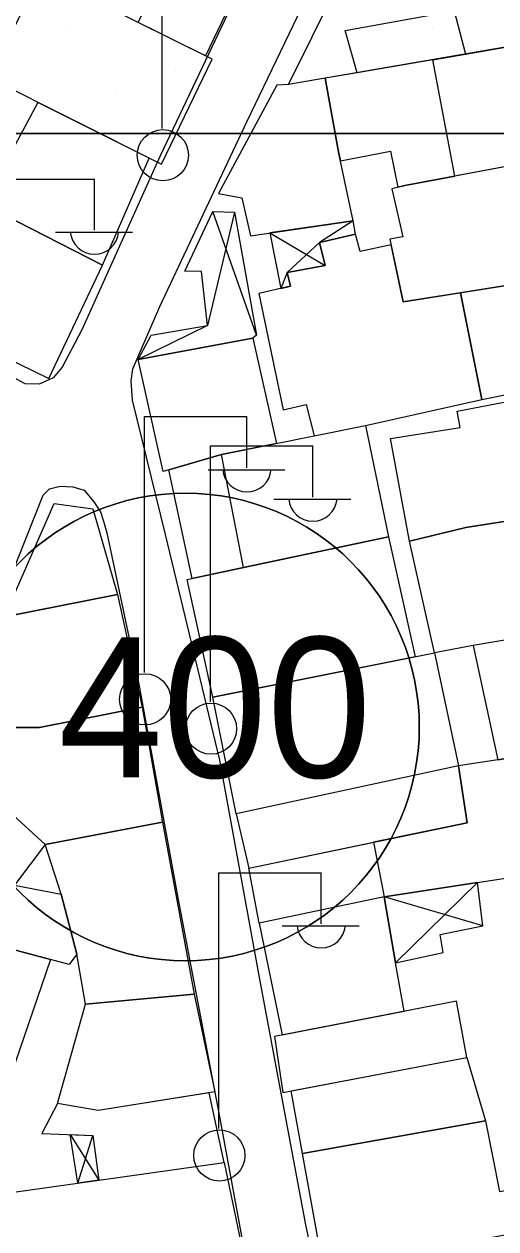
# Model space of a CAD drawing. Extents: x 417997 to 421451, y 4451742 to 4455216.
# Drawn here: x 420436.3 to 420468.5, y 4452357.1 to 4452439.5 of the extents above; entities that cross this region are included whole.
import ezdxf

# ---------------------------------------------------------------- set-up
doc = ezdxf.new("R2010")
doc.units = 0
for name, color, linetype in [('ADA', 7, 'Continuous'), ('B_Mesken', 7, 'Continuous'), ('B_Sundurma', 7, 'Continuous'), ('B_Teras', 7, 'Continuous'), ('Default', 7, 'Continuous'), ('PL_AYA_PARK_DINLENME', 7, 'Continuous'), ('PL_TİCK', 7, 'Continuous'), ('S_Elektrik_Diregi', 7, 'Continuous'), ('SM_TAKS', 7, 'Continuous'), ('TR_PARKALANI', 7, 'Continuous'), ('TR_TİCK', 7, 'Continuous'), ('Yol_Sose', 7, 'Continuous')]:
    doc.layers.add(name, color=color, linetype=linetype)

# ---------------------------------------------------------------- blocks, each defined once
blk = doc.blocks.new('POINT_DISPLAY')
at = {"layer": 'Default'}
blk.add_line((0, 0), (0, 0), dxfattribs=at)

msp = doc.modelspace()

# ---------------------------------------------------------------- linework, layer by layer
at = {"layer": 'ADA'}
msp.add_line((420426.624, 4452432.046), (420521.978, 4452432.046), dxfattribs=at)
msp.add_line((420426.624, 4452432.046), (420521.978, 4452432.046), dxfattribs=at)
at = {"layer": 'B_Mesken'}
for points in [[(420454.342, 4452435.394), (420462.438, 4452451.704), (420470.477, 4452438.172)], [(420452.205, 4452444.729), (420448.67, 4452437.345), (420444.072, 4452439.641), (420447.572, 4452446.982)], [(420437.415, 4452442.965), (420433.83, 4452435.863), (420445.667, 4452429.936), (420449.121, 4452437.12)], [(420464.199, 4452437.091), (420466.448, 4452437.478), (420470.477, 4452438.172), (420471.571, 4452438.334), (420473.357, 4452430.561), (420465.719, 4452429.125)], [(420456.852, 4452435.826), (420457.757, 4452430.788), (420457.888, 4452430.176), (420461.302, 4452430.843), (420461.823, 4452428.362), (420462.286, 4452428.479), (420465.719, 4452429.125), (420464.199, 4452437.091), (420459.036, 4452436.202)], [(420449.56, 4452427.94), (420451.153, 4452427.647), (420451.748, 4452425.054), (420458.766, 4452426.067), (420457.757, 4452430.788), (420456.852, 4452435.826), (420454.342, 4452435.394), (420453.545, 4452435.352)], [(420437.214, 4452434.168), (420434.941, 4452429.937), (420434.293, 4452430.233), (420433.061, 4452427.414), (420433.768, 4452427.043), (420441.62, 4452423.04), (420444.806, 4452430.367)], [(420462.168, 4452420.534), (420475.232, 4452422.608), (420473.661, 4452430.598), (420473.345, 4452430.559), (420462.286, 4452428.479), (420461.397, 4452428.254), (420462.152, 4452424.981), (420461.266, 4452424.828)], [(420433.768, 4452427.043), (420429.561, 4452419.381), (420437.952, 4452415.28), (420441.62, 4452423.04)], [(420452.312, 4452421.1), (420453.967, 4452413.135), (420455.538, 4452413.512), (420456.095, 4452411.358), (420459.607, 4452412.067), (420467.567, 4452413.854), (420466.101, 4452421.158), (420462.168, 4452420.534), (420461.35, 4452424.428), (420459.236, 4452423.976), (420458.92, 4452425.17), (420456.454, 4452424.594), (420456.839, 4452423.014), (420454.252, 4452422.527), (420454.486, 4452421.605)], [(420467.567, 4452413.854), (420476.356, 4452415.633), (420474.786, 4452422.537), (420466.101, 4452421.158)], [(420446.166, 4452409.046), (420445.779, 4452408.932), (420444.056, 4452416.584), (420451.914, 4452418.041), (420453.526, 4452410.84), (420449.77, 4452410.081)], [(420473.485, 4452414.515), (420475.202, 4452406.525), (420470.383, 4452405.716), (420466.46, 4452405.106), (420462.61, 4452404.163), (420461.309, 4452411.185), (420466.083, 4452411.931), (420465.869, 4452413.046)], [(420447.759, 4452401.613), (420446.166, 4452409.046), (420449.77, 4452410.081), (420459.607, 4452412.067), (420461.172, 4452404.456), (420451.272, 4452402.357)], [(420438.331, 4452406.732), (420440.962, 4452406.379), (420442.649, 4452400.507), (420434.929, 4452398.997)], [(420471.67, 4452397.829), (420466.96, 4452397.039), (420464.329, 4452396.52), (420462.61, 4452404.163), (420466.46, 4452405.106), (420469.953, 4452405.649)], [(420449.176, 4452393.491), (420447.405, 4452401.538), (420461.172, 4452404.456), (420462.998, 4452396.254)], [(420442.649, 4452400.507), (420444.343, 4452392.803), (420437.322, 4452391.417), (420431.705, 4452391.424), (420434.345, 4452398.882)], [(420466.96, 4452397.039), (420468.648, 4452389.207), (420481.28, 4452391.333), (420479.621, 4452399.164)], [(420464.329, 4452396.52), (420465.964, 4452388.804), (420450.752, 4452385.527), (420449.176, 4452393.491)], [(420445.717, 4452384.943), (420437.716, 4452383.419), (420434.367, 4452386.474), (420435.088, 4452391.42), (420437.322, 4452391.417), (420444.343, 4452392.803)], [(420431.503, 4452389.138), (420434.367, 4452386.474), (420437.716, 4452383.419), (420435.608, 4452380.635), (420438.799, 4452380.029), (420439.875, 4452375.928), (420439.347, 4452375.217), (420428.161, 4452378.193), (420427.474, 4452378.413)], [(420460.886, 4452379.841), (420470.226, 4452381.275), (420471.035, 4452381.42), (420469.776, 4452389.397), (420468.648, 4452389.207), (420465.964, 4452388.804), (420466.549, 4452384.902), (420460.159, 4452383.575)], [(420466.549, 4452384.902), (420465.964, 4452388.804), (420450.752, 4452385.527), (420451.634, 4452381.806)], [(420445.717, 4452384.943), (420447.896, 4452373.197), (420440.453, 4452372.51), (420439.875, 4452375.928), (420438.799, 4452380.029), (420437.716, 4452383.419)], [(420460.159, 4452383.575), (420460.886, 4452379.841), (420452.337, 4452378.051), (420451.634, 4452381.806)], [(420452.337, 4452378.051), (420453.915, 4452370.407), (420462.238, 4452372.022), (420461.644, 4452375.321), (420460.886, 4452379.841)], [(420435.388, 4452367.691), (420424.756, 4452370.977), (420427.474, 4452378.413), (420428.161, 4452378.193), (420438.072, 4452375.556)], [(420440.453, 4452372.51), (420447.896, 4452373.197), (420449.312, 4452366.498), (420441.329, 4452365.237), (420438.542, 4452365.711)], [(420453.378, 4452370.303), (420453.961, 4452366.465), (420466.53, 4452368.858), (420465.835, 4452372.719)], [(420455.3, 4452362.284), (420454.514, 4452366.571), (420466.53, 4452368.858), (420467.802, 4452364.518)], [(420437.484, 4452363.659), (420440.975, 4452363.522), (420441.371, 4452360.466), (420449.941, 4452361.668), (420448.913, 4452366.434), (420441.329, 4452365.237), (420438.542, 4452365.711)], [(420457.617, 4452354.578), (420456.732, 4452354.374), (420455.3, 4452362.284), (420467.802, 4452364.518), (420468.753, 4452359.683), (420470.89, 4452360.065), (420471.439, 4452357.317), (420470.487, 4452356.957)], [(420449.941, 4452361.668), (420451.646, 4452353.478), (420443.895, 4452352.545), (420437.612, 4452351.903), (420432.031, 4452351.661), (420434.559, 4452359.512)]]:
    msp.add_lwpolyline(points, close=True, dxfattribs=at)
at = {"layer": 'B_Sundurma'}
for p, q in [((420450.657, 4452426.661), (420448.814, 4452418.919)), ((420452.145, 4452418.263), (420449.173, 4452426.719)), ((420458.766, 4452426.067), (420456.454, 4452424.594)), ((420453.056, 4452425.243), (420456.839, 4452423.014)), ((420456.454, 4452424.594), (420454.252, 4452422.527)), ((420454.252, 4452422.527), (420453.817, 4452421.45)), ((420448.814, 4452418.919), (420444.056, 4452416.584)), ((420467.262, 4452380.82), (420461.644, 4452375.321)), ((420467.62, 4452377.86), (420460.886, 4452379.841)), ((420439.421, 4452363.583), (420441.371, 4452360.466)), ((420439.932, 4452360.265), (420440.975, 4452363.522))]:
    msp.add_line(p, q, dxfattribs=at)
for points in [[(420444.056, 4452416.584), (420444.957, 4452418.25), (420448.814, 4452418.919), (420448.395, 4452422.596), (420447.261, 4452422.637), (420449.173, 4452426.719), (420450.657, 4452426.661), (420452.145, 4452418.263), (420451.914, 4452418.041)], [(420453.056, 4452425.243), (420453.817, 4452421.45), (420454.486, 4452421.605), (420454.252, 4452422.527), (420456.839, 4452423.014), (420456.454, 4452424.594), (420458.92, 4452425.17), (420458.766, 4452426.067)], [(420467.62, 4452377.86), (420467.262, 4452380.82), (420460.886, 4452379.841), (420461.644, 4452375.321), (420464.905, 4452376.026), (420464.701, 4452377.273)], [(420439.932, 4452360.265), (420439.421, 4452363.583), (420440.975, 4452363.522), (420441.371, 4452360.466)]]:
    msp.add_lwpolyline(points, close=True, dxfattribs=at)
at = {"layer": 'B_Teras'}
for points in [[(420458.222, 4452439.08), (420465.673, 4452440.434), (420466.448, 4452437.478), (420459.036, 4452436.202)], [(420451.272, 4452402.357), (420449.77, 4452410.081), (420459.607, 4452412.067), (420461.172, 4452404.456)], [(420434.367, 4452386.474), (420437.716, 4452383.419), (420435.608, 4452380.635), (420438.799, 4452380.029), (420439.875, 4452375.928), (420439.347, 4452375.217), (420428.161, 4452378.193), (420430.456, 4452384.376), (420432.802, 4452383.303)]]:
    msp.add_lwpolyline(points, close=True, dxfattribs=at)
at = {"layer": 'PL_AYA_PARK_DINLENME'}
msp.add_lwpolyline([(420477.377, 4452523.338), (420455.995, 4452487.812), (420454.707, 4452485.365), (420435.441, 4452448.788), (420430.677, 4452439.741), (420426.624, 4452432.046), (420521.978, 4452432.046), (420521.978, 4452432.046), (420508.961, 4452461.504), (420502.087, 4452477.059), (420493.266, 4452497.02), (420492.139, 4452499.452), (420490.927, 4452501.842), (420489.631, 4452504.188), (420480.567, 4452519.304)], dxfattribs=at)
msp.add_lwpolyline([(420477.377, 4452523.338), (420455.995, 4452487.812), (420454.707, 4452485.365), (420435.441, 4452448.788), (420430.677, 4452439.741), (420426.624, 4452432.046), (420521.978, 4452432.046), (420521.978, 4452432.046), (420508.961, 4452461.504), (420502.087, 4452477.059), (420493.266, 4452497.02), (420492.139, 4452499.452), (420490.927, 4452501.842), (420489.631, 4452504.188), (420480.567, 4452519.304)], dxfattribs=at)
at = {"layer": 'PL_TİCK'}
msp.add_lwpolyline([(420395.542, 4452373.033), (420405.014, 4452367.426), (420452.564, 4452339.275), (420465.278, 4452337.399), (420472.988, 4452337.635), (420551.086, 4452354.081), (420553.957, 4452359.684), (420529.343, 4452415.38), (420521.978, 4452432.046), (420521.978, 4452432.046), (420426.624, 4452432.046), (420395.542, 4452373.033)], dxfattribs=at)
msp.add_lwpolyline([(420395.542, 4452373.033), (420405.014, 4452367.426), (420452.564, 4452339.275), (420465.278, 4452337.399), (420472.988, 4452337.635), (420551.086, 4452354.081), (420553.957, 4452359.684), (420529.343, 4452415.38), (420521.978, 4452432.046), (420521.978, 4452432.046), (420426.624, 4452432.046), (420395.542, 4452373.033)], dxfattribs=at)
at = {"layer": 'S_Elektrik_Diregi'}
for p, q in [((420445.716, 4452432.392), (420445.716, 4452449.892)), ((420434.076, 4452428.93), (420441.076, 4452428.93)), ((420441.076, 4452425.43), (420441.076, 4452428.93)), ((420438.416, 4452425.29), (420443.666, 4452425.29)), ((420444.502, 4452395.184), (420444.502, 4452412.684)), ((420444.502, 4452412.684), (420451.502, 4452412.684)), ((420451.502, 4452409.184), (420451.502, 4452412.684)), ((420449.009, 4452393.175), (420449.009, 4452410.675)), ((420449.009, 4452410.675), (420456.009, 4452410.675)), ((420456.009, 4452407.175), (420456.009, 4452410.675)), ((420448.842, 4452409.044), (420454.092, 4452409.044)), ((420453.349, 4452407.035), (420458.599, 4452407.035)), ((420449.579, 4452363.994), (420449.579, 4452381.494)), ((420449.579, 4452381.494), (420456.579, 4452381.494)), ((420456.579, 4452377.994), (420456.579, 4452381.494)), ((420453.919, 4452377.854), (420459.169, 4452377.854))]:
    msp.add_line(p, q, dxfattribs=at)
for centre in [(420445.752, 4452430.556), (420444.538, 4452393.349), (420449.045, 4452391.339), (420449.615, 4452362.159)]:
    msp.add_circle(centre, 1.75, dxfattribs=at)
for centre in [(420441.077, 4452425.443), (420451.503, 4452409.197), (420456.009, 4452407.188), (420456.58, 4452378.007)]:
    msp.add_arc(centre, 1.658, 184.83843, 355.14641, dxfattribs=at)
at = {"layer": 'SM_TAKS'}
msp.add_circle((420447.294, 4452391.456), 15.988, dxfattribs=at)
msp.add_circle((420447.294, 4452391.456), 15.988, dxfattribs=at)
at = {"layer": 'TR_TİCK'}
msp.add_lwpolyline([(420426.624, 4452432.046), (420395.542, 4452373.033), (420405.014, 4452367.426), (420452.564, 4452339.275), (420465.278, 4452337.399), (420472.988, 4452337.635), (420551.086, 4452354.081), (420553.957, 4452359.684), (420529.343, 4452415.38), (420521.978, 4452432.046), (420426.624, 4452432.046)], dxfattribs=at)
msp.add_lwpolyline([(420426.624, 4452432.046), (420395.542, 4452373.033), (420405.014, 4452367.426), (420452.564, 4452339.275), (420465.278, 4452337.399), (420472.988, 4452337.635), (420551.086, 4452354.081), (420553.957, 4452359.684), (420529.343, 4452415.38), (420521.978, 4452432.046), (420426.624, 4452432.046)], dxfattribs=at)
for start, end in [(0, 180), (0, 180), (180, 0), (180, 0)]:
    msp.add_arc((420447.294, 4452391.456), 15.988, start, end, dxfattribs=at)
at = {"layer": 'Yol_Sose'}
for points in [[(420458.782, 4452342.093), (420455.52, 4452357.405), (420452.323, 4452374.575), (420449.652, 4452389.188), (420445.925, 4452404.62), (420443.679, 4452413.8), (420443.588, 4452415.122), (420443.693, 4452415.947), (420445.551, 4452420.203), (420451.486, 4452432.835), (420457.857, 4452446.087), (420460.715, 4452451.371), (420461.345, 4452452.185), (420461.744, 4452452.63), (420462.168, 4452452.74), (420462.764, 4452452.711), (420463.385, 4452452.28), (420464.653, 4452450.583), (420469.824, 4452439.888)], [(420451.955, 4452443.966), (420445.571, 4452430.512), (420440.205, 4452418.611), (420438.877, 4452416.053), (420438.257, 4452415.337), (420437.305, 4452414.903), (420436.336, 4452414.931), (420427.979, 4452419.454), (420423.92, 4452421.7), (420423.478, 4452422.253), (420423.454, 4452422.735), (420423.619, 4452423.385), (420428.222, 4452432.199), (420434.018, 4452443.933)], [(420412.967, 4452341.657), (420413.477, 4452344.991), (420414.203, 4452347.03), (420417.71, 4452356.496), (420423.207, 4452369.597), (420428.596, 4452383.419), (420433.025, 4452395.927), (420437.56, 4452407.312), (420438.001, 4452407.742), (420438.725, 4452407.923), (420439.596, 4452407.874), (420440.379, 4452407.661), (420441.037, 4452406.866), (420441.492, 4452406.174), (420441.706, 4452405.525), (420441.916, 4452404.725), (420444.109, 4452394.386), (420446.773, 4452379.783), (420449.652, 4452364.678), (420452.237, 4452350.57), (420454.389, 4452341.219)]]:
    msp.add_lwpolyline(points, dxfattribs=at)

# ---------------------------------------------------------------- block references
at = {"layer": 'TR_PARKALANI', "xscale": 0.1, "yscale": 0.10000000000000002}
for p in [(420439.385, 4452439.317), (420439.385, 4452439.317), (420455.18, 4452439.317), (420455.18, 4452439.317), (420464.209, 4452439.317), (420464.209, 4452439.317), (420446.628, 4452436.374), (420446.628, 4452436.374), (420457.486, 4452436.087), (420457.486, 4452436.087), (420442.591, 4452434.884), (420442.591, 4452434.884), (420452.934, 4452434.214), (420452.934, 4452434.214)]:
    msp.add_blockref('POINT_DISPLAY', p, dxfattribs=at)

# ---------------------------------------------------------------- texts
at = {"layer": 'SM_TAKS'}
msp.add_text('400', height=9.5928, dxfattribs=at).set_placement((420438.605, 4452388.005))
msp.add_text('400', height=9.5928, dxfattribs=at).set_placement((420438.605, 4452388.005))

doc.saveas('drawing.dxf')
